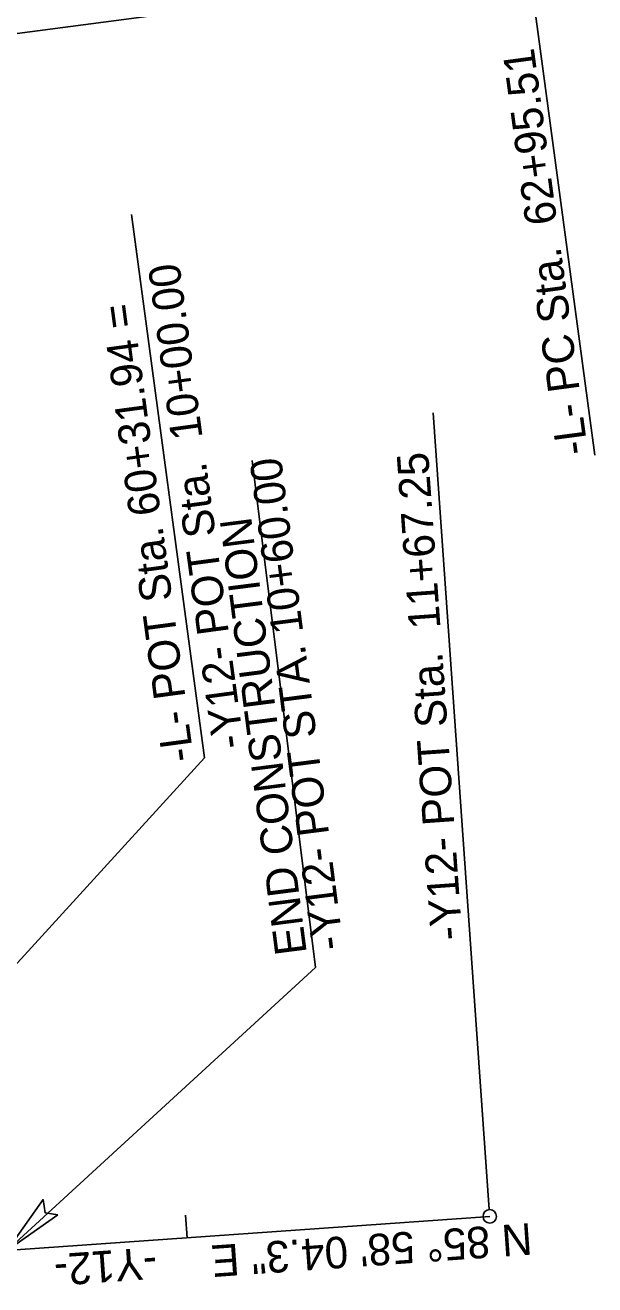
# Model space of a CAD drawing. Extents: x 2367848 to 2369479, y 800728 to 808616.
# Drawn here: x 2368654.5 to 2368780.8, y 806342.9 to 806622.2 of the extents above; entities that cross this region are included whole.
import ezdxf

# ---------------------------------------------------------------- set-up
doc = ezdxf.new("R2010")
doc.units = 0
for name, color, linetype in [('Prop Dimension', 7, 'Continuous'), ('Prop Horizontal Alignment', 7, 'Continuous'), ('Prop Horizontal Alignment Direction Label', 7, 'Continuous'), ('Prop Horizontal Alignment Station Label', 7, 'Continuous'), ('Prop Horizontal Alignment Tick Small', 7, 'Continuous'), ('Prop Terminator CELL', 7, 'Continuous')]:
    doc.layers.add(name, color=color, linetype=linetype)

msp = doc.modelspace()

# ---------------------------------------------------------------- linework, layer by layer
at = {"layer": 'Prop Dimension'}
for q in [(2368704.85, 806525.69), (2368650.52, 806350.5)]:
    msp.add_line((2368718.85, 806413.25), q, dxfattribs=at)
at = {"layer": 'Prop Horizontal Alignment'}
msp.add_line((2368590.67, 806346.28), (2368757.51, 806358.04), dxfattribs=at)
at = {"layer": 'Prop Horizontal Alignment Station Label'}
for p, q in [((2368554.66, 806607.39), (2368766.24, 806635.35)), ((2368780.8, 806526.88), (2368766.24, 806635.35)), ((2368694.22, 806459.7), (2368678.04, 806580.25)), ((2368757.41, 806359.54), (2368744.95, 806536.27)), ((2368590.67, 806346.28), (2368694.22, 806459.7))]:
    msp.add_line(p, q, dxfattribs=at)
msp.add_circle((2368757.51, 806358.04), 1.5, dxfattribs=at)
at = {"layer": 'Prop Horizontal Alignment Tick Small'}
msp.add_line((2368690.42, 806353.31), (2368690.07, 806358.3), dxfattribs=at)
at = {"layer": 'Prop Terminator CELL'}
msp.add_lwpolyline([(2368661.73, 806358.37), (2368650.52, 806350.5), (2368658.46, 806361.77), (2368658.92, 806358.86)], close=True, dxfattribs=at)

# ---------------------------------------------------------------- texts
at = {"layer": 'Prop Dimension'}
for s, p in [('-Y12- POT STA. 10+60.00', (2368725.13, 806417.48)), ('END CONSTRUCTION', (2368716.95, 806416.44))]:
    msp.add_text(s, height=7, rotation=97.2784, dxfattribs=at).set_placement(p)
at = {"layer": 'Prop Horizontal Alignment Direction Label'}
msp.add_text('N 85%%d 58\' 04.3" E', height=7, rotation=184.0321, dxfattribs=at).set_placement((2368766.65, 806356.57))
at = {"layer": 'Prop Horizontal Alignment Station Label'}
for s, rotation, p in [('-L- PC Sta.  62+95.51', 97.6477, (2368779.34, 806527.34)), ('-Y12- POT Sta.  10+00.00', 97.6477, (2368703.07, 806462.17)), ('-L- POT Sta. 60+31.94 =', 97.6477, (2368691.92, 806459.24)), ('-Y12- POT Sta.  11+67.25', 94.0321, (2368751.46, 806419.5)), ('-Y12-', 184.0321, (2368683.51, 806351.23))]:
    msp.add_text(s, height=7, rotation=rotation, dxfattribs=at).set_placement(p)

doc.saveas('drawing.dxf')
